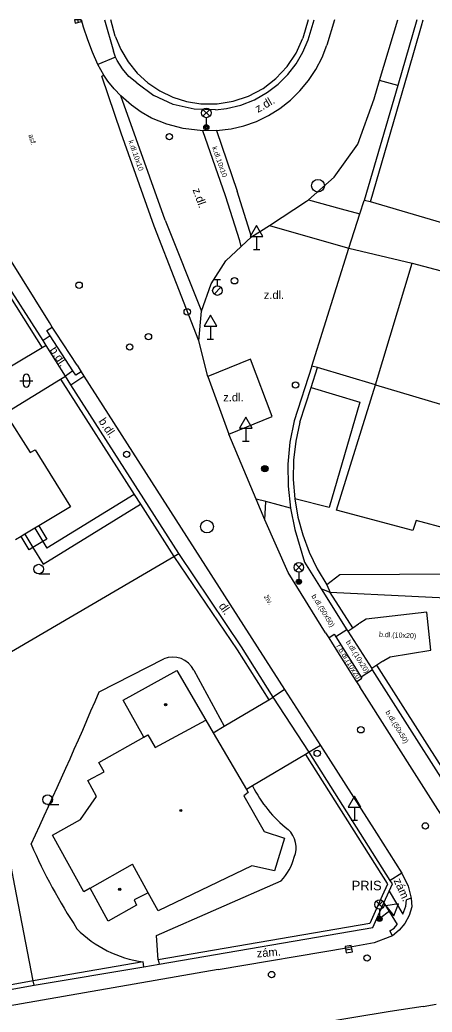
# Model space of a CAD drawing. Extents: x -600391 to -599491, y -1160176 to -1159402.
# Drawn here: x -600021.4 to -599989, y -1159479.6 to -1159401.8 of the extents above; entities that cross this region are included whole.
import ezdxf

# ---------------------------------------------------------------- set-up
doc = ezdxf.new("R2010")
doc.units = 0
for name, color, linetype in [('Level 10', 7, 'Continuous'), ('Level 11', 7, 'Continuous'), ('Level 25', 7, 'Continuous'), ('Level 27', 7, 'Continuous'), ('Level 28', 7, 'Continuous'), ('Level 31', 7, 'Continuous'), ('Level 33', 7, 'Continuous'), ('Level 34', 7, 'Continuous'), ('Level 36', 7, 'Continuous'), ('Level 39', 7, 'Continuous'), ('Level 40', 7, 'Continuous'), ('Level 41', 7, 'Continuous'), ('Level 5', 7, 'Continuous'), ('Level 7', 7, 'Continuous'), ('Level 8', 7, 'Continuous'), ('Vrstva 27', 7, 'Continuous')]:
    doc.layers.add(name, color=color, linetype=linetype)

msp = doc.modelspace()

# ---------------------------------------------------------------- linework, layer by layer
at = {"layer": 'Level 10'}
msp.add_line((-599996.706, -1159401.769), (-599997.29, -1159403.75), dxfattribs=at)
for points in [[(-600015.25, -1159405.26), (-600015.67, -1159404.31), (-600016.05, -1159403.33), (-600016.38, -1159402.34), (-600016.538, -1159401.769)], [(-599993.59, -1159407.96), (-599993.16, -1159406.52), (-599991.739, -1159401.769)], [(-600005.96, -1159410.45), (-600004.79, -1159410.32), (-600003.81, -1159410.08), (-600002.82, -1159409.73), (-600001.88, -1159409.27), (-600000.99, -1159408.72), (-600000.16, -1159408.07), (-599999.41, -1159407.34), (-599998.74, -1159406.53), (-599998.16, -1159405.66), (-599997.67, -1159404.73), (-599997.29, -1159403.75)], [(-600013.98, -1159407.18), (-600014.47, -1159406.59), (-600014.8, -1159406.1), (-600015.25, -1159405.26)], [(-600011.05, -1159409.48), (-600011.86, -1159409.01), (-600012.62, -1159408.47), (-600013.46, -1159407.72), (-600013.98, -1159407.18)], [(-600003.2, -1159418.79), (-600001.799, -1159417.884), (-599998.879, -1159415.995), (-599998.741, -1159415.875), (-599996.712, -1159414.106), (-599994.865, -1159411.53), (-599993.59, -1159407.96)], [(-600005.96, -1159410.45), (-600007.03, -1159410.47), (-600008.57, -1159410.29), (-600009.84, -1159409.96), (-600011.05, -1159409.48)], [(-600018.83, -1159425.86), (-600019.06, -1159425.5), (-600024.45, -1159416.9)], [(-600004.007, -1159419.538), (-600003.2, -1159418.79)], [(-600007.141, -1159424.627), (-600006.374, -1159422.471), (-600005.219, -1159420.66), (-600004.007, -1159419.538)], [(-600007.333, -1159426.947), (-600007.141, -1159424.627)], [(-600016.89, -1159428.85), (-600018.52, -1159426.33), (-600018.83, -1159425.86)], [(-600006.623, -1159429.736), (-600007.333, -1159426.947)], [(-600016.89, -1159428.85), (-600016.57, -1159429.37)], [(-600016.57, -1159429.37), (-600016.35, -1159429.7)], [(-600016.35, -1159429.7), (-600005.32, -1159446.94), (-600000.62, -1159454.29)], [(-600006.623, -1159429.736), (-600004.989, -1159434.247)], [(-600002.843, -1159439.346), (-600004.989, -1159434.247)], [(-600002.16, -1159440.97), (-600002.843, -1159439.346)], [(-600000.33, -1159445.11), (-600002.16, -1159440.97)], [(-599997.39, -1159449.85), (-600000.33, -1159445.11)], [(-599997.39, -1159449.85), (-599997.15, -1159450.23), (-599996.84, -1159450.7), (-599995.25, -1159453.23)], [(-599995.25, -1159453.23), (-599994.97, -1159453.67), (-599994.71, -1159454.07)], [(-600000.62, -1159454.29), (-599997.79, -1159458.68)], [(-599989.86, -1159461.68), (-599994.71, -1159454.07)], [(-599997.79, -1159458.68), (-599993.404, -1159465.555), (-599991.41, -1159468.68)], [(-599983.47, -1159471.79), (-599984.81, -1159469.47), (-599988.6, -1159463.7), (-599989.86, -1159461.68)], [(-599991.41, -1159468.68), (-599990.93, -1159469.7), (-599990.68, -1159470.65)], [(-599990.68, -1159470.65), (-599990.63, -1159471.32)], [(-599990.63, -1159471.32), (-599990.84, -1159472.01), (-599991.19, -1159472.64), (-599991.63, -1159473.16), (-599992.15, -1159473.59)], [(-599992.15, -1159473.59), (-599992.351, -1159473.67), (-599993.59, -1159474.16)], [(-600005.81, -1159476.23), (-599995.61, -1159474.52)], [(-599993.59, -1159474.16), (-599995.61, -1159474.52)], [(-600005.81, -1159476.23), (-600024.57, -1159479.52)], [(-599989.73, -1159479.13), (-599992.338, -1159479.544), (-599995.34, -1159480.02), (-600003.45, -1159481.38), (-600010.19, -1159482.59), (-600014.16, -1159483.26), (-600022.27, -1159484.73), (-600023.28, -1159484.86), (-600030.14, -1159486.13)], [(-599989.73, -1159479.13), (-599988.72, -1159478.96)]]:
    msp.add_lwpolyline(points, dxfattribs=at)
at = {"layer": 'Level 11'}
for points in [[(-600013.87, -1159404.69), (-600015.25, -1159405.26)], [(-600014.95, -1159406.19), (-600014.8, -1159406.1)], [(-600010.84, -1159417.95), (-600013.44, -1159410.66), (-600014.95, -1159406.19)], [(-599991.74, -1159406.91), (-599993.16, -1159406.52)], [(-600009.99, -1159417.48), (-600013.46, -1159407.72)], [(-600005.25, -1159415.56), (-600007.03, -1159410.47)], [(-600005.96, -1159410.45), (-600004.32, -1159415.21)], [(-600003.2, -1159418.79), (-600004.32, -1159415.21)], [(-600004.007, -1159419.538), (-600004.121, -1159419.095), (-600005.25, -1159415.56)], [(-599998.741, -1159415.875), (-599996.17, -1159416.59)], [(-599996.17, -1159416.59), (-599994.71, -1159416.99)], [(-600009.99, -1159417.48), (-600007.141, -1159424.627)], [(-600007.333, -1159426.947), (-600010.84, -1159417.95)], [(-600001.799, -1159417.884), (-599996.97, -1159419.27)], [(-599996.97, -1159419.27), (-599995.56, -1159419.68)], [(-599995.56, -1159419.68), (-599990.61, -1159420.85)], [(-600019, -1159426.55), (-600019.27, -1159426.13), (-600018.83, -1159425.86)], [(-600019, -1159426.55), (-600019.56, -1159426.91)], [(-600017.21, -1159429.3), (-600019, -1159426.55)], [(-600019.62, -1159427.49), (-600024.08, -1159430.14)], [(-600004.989, -1159434.247), (-600001.596, -1159432.879), (-600003.284, -1159428.386), (-600006.623, -1159429.736)], [(-600017.21, -1159429.3), (-600017.8, -1159429.7)], [(-600016.99, -1159429.62), (-600017.21, -1159429.3)], [(-600016.57, -1159429.37), (-600016.99, -1159429.62)], [(-600017.39, -1159430.38), (-600016.35, -1159429.7)], [(-599998.53, -1159430.6), (-599994.71, -1159431.75), (-599997.11, -1159440.01), (-599999.82, -1159439.33)], [(-599975.36, -1159439.38), (-599980.06, -1159437.98), (-599982.24, -1159445.2), (-599996.28, -1159445.28), (-599997.3, -1159446.07)], [(-600012.41, -1159438.98), (-600019.26, -1159443.19)], [(-600000.15, -1159440.07), (-600002.07, -1159439.55), (-600002.843, -1159439.346)], [(-600002.16, -1159440.97), (-600002.07, -1159439.55)], [(-600020.35, -1159443.15), (-600019.56, -1159444.46), (-600011.91, -1159439.76)], [(-600020.2, -1159441.63), (-600019.57, -1159442.68)], [(-600019.9, -1159441.45), (-600019.27, -1159442.5), (-600019.57, -1159442.68)], [(-600020.35, -1159443.15), (-600020.65, -1159443.33), (-600021.28, -1159442.28)], [(-600020.98, -1159442.1), (-600020.35, -1159443.15)], [(-600019.57, -1159442.68), (-600020.35, -1159443.15)], [(-600019.57, -1159442.68), (-600019.26, -1159443.19)], [(-599994.21, -1159448.77), (-599994.72, -1159449.09), (-599994.8, -1159449.14)], [(-599989.46, -1159448.22), (-599994.21, -1159448.77)], [(-599989.14, -1159451.2), (-599989.46, -1159448.22)], [(-599995.72, -1159449.6), (-599996.59, -1159450.15)], [(-599997.15, -1159450.23), (-599996.72, -1159449.95)], [(-599996.72, -1159449.95), (-599996.59, -1159450.15), (-599994.6, -1159453.31), (-599994.54, -1159453.4)], [(-599992.32, -1159451.71), (-599989.14, -1159451.2)], [(-600015.15, -1159454.46), (-600010.07, -1159451.87)], [(-599992.9, -1159452.07), (-599992.82, -1159452.02), (-599992.32, -1159451.71)], [(-600007.74, -1159452.77), (-600005.35, -1159457.17)], [(-599993.72, -1159452.74), (-599994.6, -1159453.31)], [(-599994.97, -1159453.67), (-599994.54, -1159453.4)], [(-600000.62, -1159454.29), (-600001.51, -1159454.89)], [(-600006.21, -1159457.68), (-600005.35, -1159457.17), (-600001.85, -1159455.1)], [(-599997.79, -1159458.68), (-599998.68, -1159459.21)], [(-599998.97, -1159459.39), (-600003.12, -1159461.85), (-600003.6, -1159462.13)], [(-599991.41, -1159468.68), (-599992.32, -1159469.26)], [(-600010.52, -1159475.48), (-600010.66, -1159473.57), (-600000.87, -1159469.28)], [(-599992.41, -1159470.1), (-599991.33, -1159471.9)], [(-599990.68, -1159470.65), (-599991.04, -1159470.78)], [(-599992.82, -1159471.01), (-599991.77, -1159472.72)], [(-599991.33, -1159471.9), (-599991.09, -1159471.27), (-599991.04, -1159470.78)], [(-599992.36, -1159473.22), (-599992.02, -1159472.99), (-599991.77, -1159472.72)], [(-599992.15, -1159473.59), (-599992.36, -1159473.22)]]:
    msp.add_lwpolyline(points, dxfattribs=at)
for centre, radius, start, end in [((-600009.39, -1159453.576), 1.836, 26.0215, 111.73879), ((-600367.051, -1159304.223), 382.63, 334.91885, 336.88088), ((-599993.961, -1159457.221), 10.263, 206.81126, 231.56597), ((-600001.615, -1159466.68), 1.908, 336.85596, 48.0898), ((-599977.26, -1159447.195), 47.321, 203.97084, 213.10444), ((-600004.122, -1159466.304), 4.409, 317.53808, 345.19761), ((-600010.505, -1159466.754), 8.967, 224.50574, 262.27587)]:
    msp.add_arc(centre, radius, start, end, dxfattribs=at)
at = {"layer": 'Level 25'}
for radius in [0.25, 0.2, 0.15, 0.1, 0.05]:
    msp.add_circle((-600002.16, -1159436.97), radius, dxfattribs=at)
at = {"layer": 'Level 27'}
for p, q in [((-600016.785, -1159401.971), (-600016.84, -1159401.769)), ((-599995.826, -1159474.692), (-599995.334, -1159474.608))]:
    msp.add_line(p, q, dxfattribs=at)
msp.add_lwpolyline([(-599995.784, -1159474.939), (-599995.291, -1159474.854), (-599995.376, -1159474.361), (-599995.869, -1159474.446)], close=True, dxfattribs=at)
for centre in [(-599997.99, -1159414.78), (-600006.7, -1159441.51)]:
    msp.add_circle(centre, 0.5, dxfattribs=at)
at = {"layer": 'Level 28'}
for p, q in [((-600006.13, -1159422.125), (-600005.63, -1159422.125)), ((-600005.88, -1159422.625), (-600005.88, -1159422.125)), ((-600006.138, -1159423.272), (-600005.608, -1159422.742))]:
    msp.add_line(p, q, dxfattribs=at)
for centre, radius in [((-600016.73, -1159422.58), 0.25), ((-600004.54, -1159422.23), 0.25), ((-600005.88, -1159423), 0.375), ((-600008.25, -1159424.67), 0.25), ((-600011.29, -1159426.61), 0.25), ((-600012.76, -1159427.42), 0.25), ((-599999.75, -1159430.4), 0.25), ((-600013, -1159435.84), 0.25), ((-599994.63, -1159457.44), 0.25), ((-599998.05, -1159459.29), 0.25), ((-599989.57, -1159464.98), 0.25), ((-599994.14, -1159475.34), 0.25), ((-600001.63, -1159476.64), 0.25)]:
    msp.add_circle(centre, radius, dxfattribs=at)
at = {"layer": 'Level 31'}
msp.add_circle((-600009.65, -1159410.93), 0.25, dxfattribs=at)
at = {"layer": 'Level 33'}
for p, q in [((-600007.015, -1159409.33), (-600006.485, -1159408.8)), ((-600007.015, -1159408.8), (-600006.485, -1159409.33)), ((-600006.75, -1159409.44), (-600006.75, -1159410.19)), ((-599999.755, -1159444.97), (-599999.225, -1159444.44)), ((-599999.755, -1159444.44), (-599999.225, -1159444.97)), ((-599999.49, -1159445.08), (-599999.49, -1159445.83)), ((-599993.425, -1159471.41), (-599992.895, -1159470.88)), ((-599993.425, -1159470.88), (-599992.895, -1159471.41)), ((-599993.16, -1159471.52), (-599993.16, -1159472.27))]:
    msp.add_line(p, q, dxfattribs=at)
for centre, radius in [((-600006.75, -1159409.065), 0.375), ((-600006.75, -1159410.19), 0.2), ((-600006.75, -1159410.19), 0.145), ((-600006.75, -1159410.19), 0.0876), ((-599999.49, -1159444.705), 0.375), ((-599999.49, -1159445.83), 0.2), ((-599999.49, -1159445.83), 0.145), ((-599999.49, -1159445.83), 0.0876), ((-599993.16, -1159471.145), 0.375), ((-599993.16, -1159472.27), 0.2), ((-599993.16, -1159472.27), 0.145), ((-599993.16, -1159472.27), 0.0876)]:
    msp.add_circle(centre, radius, dxfattribs=at)
at = {"layer": 'Level 34'}
for p, q in [((-600002.81, -1159418.762), (-600002.81, -1159419.78)), ((-600003.06, -1159419.78), (-600002.56, -1159419.78)), ((-600006.43, -1159425.792), (-600006.43, -1159426.81)), ((-600006.68, -1159426.81), (-600006.18, -1159426.81)), ((-600003.65, -1159433.792), (-600003.65, -1159434.81)), ((-600003.9, -1159434.81), (-600003.4, -1159434.81)), ((-599995.13, -1159463.522), (-599995.13, -1159464.54)), ((-599995.38, -1159464.54), (-599994.88, -1159464.54)), ((-599992.364, -1159471.635), (-599993.16, -1159472.27))]:
    msp.add_line(p, q, dxfattribs=at)
for points in [[(-600003.31, -1159418.762), (-600002.31, -1159418.762), (-600002.81, -1159417.896)], [(-600006.93, -1159425.792), (-600005.93, -1159425.792), (-600006.43, -1159424.926)], [(-600004.15, -1159433.792), (-600003.15, -1159433.792), (-600003.65, -1159432.926)], [(-599995.63, -1159463.522), (-599994.63, -1159463.522), (-599995.13, -1159462.656)], [(-599992.676, -1159471.244), (-599992.052, -1159472.025), (-599991.688, -1159471.094)]]:
    msp.add_lwpolyline(points, close=True, dxfattribs=at)
at = {"layer": 'Level 36'}
for p, q in [((-600021.366, -1159430.066), (-600020.366, -1159430.066)), ((-600021.116, -1159429.816), (-600021.116, -1159430.316)), ((-600020.616, -1159429.816), (-600020.616, -1159430.316)), ((-600019.9, -1159445.215), (-600019.025, -1159445.215)), ((-600019.2, -1159463.295), (-600018.325, -1159463.295))]:
    msp.add_line(p, q, dxfattribs=at)
for centre in [(-600019.9, -1159444.84), (-600019.2, -1159462.92)]:
    msp.add_circle(centre, 0.375, dxfattribs=at)
for centre, start, end in [((-600020.866, -1159429.816), 0, 180), ((-600020.866, -1159430.316), 180, 0)]:
    msp.add_arc(centre, 0.25, start, end, dxfattribs=at)
at = {"layer": 'Level 39'}
for centre, radius in [((-600009.94, -1159455.47), 0.09), ((-600009.94, -1159455.47), 0.0398), ((-600008.75, -1159463.77), 0.09), ((-600008.75, -1159463.77), 0.0398), ((-600013.54, -1159469.95), 0.09), ((-600013.54, -1159469.95), 0.0398)]:
    msp.add_circle(centre, radius, dxfattribs=at)
at = {"layer": 'Level 5'}
for points in [[(-599993.49, -1159430.39), (-599990.61, -1159420.85)], [(-599990.61, -1159420.85), (-599985.67, -1159422.15)], [(-599996.55, -1159440.22), (-599993.49, -1159430.39)], [(-599993.49, -1159430.39), (-599981.35, -1159434)], [(-600022.52, -1159432.61), (-600020.56, -1159435.7)], [(-600020.56, -1159435.7), (-600020.18, -1159435.49)], [(-600020.18, -1159435.49), (-600017.41, -1159439.96)], [(-600017.41, -1159439.96), (-600019.9, -1159441.45)], [(-599990.56, -1159441.81), (-599996.55, -1159440.22)], [(-599990.28, -1159441.02), (-599990.56, -1159441.81)], [(-599985.23, -1159442.39), (-599990.28, -1159441.02)], [(-600020.2, -1159441.63), (-600020.98, -1159442.1)], [(-600019.9, -1159441.45), (-600020.2, -1159441.63)], [(-600021.28, -1159442.28), (-600021.71, -1159442.54)], [(-600020.98, -1159442.1), (-600021.28, -1159442.28)], [(-600013.27, -1159455.13), (-600009.07, -1159452.78)], [(-600009.07, -1159452.78), (-600006.79, -1159456.69)], [(-600011.66, -1159458.03), (-600013.27, -1159455.13)], [(-600010.75, -1159458.82), (-600006.79, -1159456.69)], [(-600006.79, -1159456.69), (-600006.21, -1159457.68)], [(-600015.18, -1159460.01), (-600011.66, -1159458.03)], [(-600011.66, -1159458.03), (-600011.34, -1159457.83)], [(-600011.34, -1159457.83), (-600010.75, -1159458.82)], [(-600006.21, -1159457.68), (-600003.6, -1159462.13)], [(-600014.76, -1159460.73), (-600015.18, -1159460.01)], [(-600016.04, -1159461.43), (-600014.76, -1159460.73)], [(-600015.37, -1159462.68), (-600016.04, -1159461.43)], [(-600003.6, -1159462.13), (-600003.46, -1159462.37)], [(-600016.63, -1159464.47), (-600015.37, -1159462.68)], [(-600003.46, -1159462.37), (-600003.82, -1159462.61)], [(-600003.82, -1159462.61), (-600002.22, -1159465.43)], [(-600018.81, -1159465.7), (-600016.63, -1159464.47)], [(-600016.35, -1159470.15), (-600018.81, -1159465.7)], [(-600002.22, -1159465.43), (-600000.63, -1159465.94)], [(-600000.63, -1159465.94), (-600001.39, -1159468.49)], [(-600015.87, -1159469.86), (-600012.53, -1159467.97)], [(-600011.32, -1159470.22), (-600012.53, -1159467.97)], [(-600003.19, -1159468.1), (-600010.53, -1159471.65)], [(-600001.39, -1159468.49), (-600003.19, -1159468.1)], [(-600015.87, -1159469.86), (-600016.35, -1159470.15)], [(-600014.45, -1159472.45), (-600015.87, -1159469.86)], [(-600011.32, -1159470.22), (-600012.41, -1159470.77)], [(-600012.41, -1159470.77), (-600012.22, -1159471.19)], [(-600010.53, -1159471.65), (-600011.32, -1159470.22)], [(-600012.22, -1159471.19), (-600014.45, -1159472.45)]]:
    msp.add_lwpolyline(points, dxfattribs=at)
at = {"layer": 'Level 7'}
for p, q in [((-600014.737, -1159401.769), (-600014.04, -1159404.22)), ((-600013.89, -1159403.05), (-600014.243, -1159401.769)), ((-599998.754, -1159401.769), (-599999.18, -1159403.2)), ((-599998.75, -1159403.33), (-599998.285, -1159401.769))]:
    msp.add_line(p, q, dxfattribs=at)
for points in [[(-599990.242, -1159401.769), (-599991.74, -1159406.91), (-599994.38, -1159415.94)], [(-599993.88, -1159416.05), (-599990.93, -1159405.87), (-599989.87, -1159402.24), (-599989.734, -1159401.769)], [(-600013.89, -1159403.05), (-600013.46, -1159404.09), (-600012.88, -1159405.06), (-600012.17, -1159405.94), (-600011.33, -1159406.7), (-600010.4, -1159407.34), (-600009.38, -1159407.83), (-600008.31, -1159408.17), (-600007.19, -1159408.35), (-600005.91, -1159408.36), (-600004.65, -1159408.15), (-600003.43, -1159407.75), (-600002.3, -1159407.14), (-600001.29, -1159406.37), (-600000.41, -1159405.43), (-599999.7, -1159404.37), (-599999.18, -1159403.2)], [(-600006.04, -1159408.83), (-600005.18, -1159408.72), (-600004.05, -1159408.45), (-600002.96, -1159408.03), (-600001.95, -1159407.45), (-600001.11, -1159406.81), (-600000.35, -1159406.06), (-599999.7, -1159405.22), (-599999.17, -1159404.31), (-599998.75, -1159403.33)], [(-600012.21, -1159406.72), (-600012.82, -1159406.22), (-600013.33, -1159405.62), (-600013.75, -1159404.95), (-600013.87, -1159404.69), (-600014.04, -1159404.22)], [(-600012.21, -1159406.72), (-600010.86, -1159407.71)], [(-600006.04, -1159408.83), (-600007.71, -1159408.78), (-600009.34, -1159408.41), (-600010.86, -1159407.71)], [(-599998.47, -1159428.92), (-599995.56, -1159419.68), (-599994.71, -1159416.99), (-599994.38, -1159415.94)], [(-599993.88, -1159416.05), (-599994.38, -1159415.94)], [(-599970.52, -1159422.92), (-599993.88, -1159416.05)], [(-600019.56, -1159426.91), (-600022.87, -1159421.75)], [(-600023.16, -1159421.93), (-600019.62, -1159427.49)], [(-600019.32, -1159427.31), (-600019.56, -1159426.91)], [(-600019.32, -1159427.31), (-600019.62, -1159427.49)], [(-599998.47, -1159428.92), (-599999.85, -1159433.21)], [(-599998.53, -1159430.6), (-599998.02, -1159429.04)], [(-599998.02, -1159429.04), (-599998.47, -1159428.92)], [(-599993.49, -1159430.39), (-599998.02, -1159429.04)], [(-600022.52, -1159432.61), (-600018.18, -1159429.94)], [(-600018.18, -1159429.94), (-600017.8, -1159429.7)], [(-600018.18, -1159429.94), (-600012.41, -1159438.98), (-600011.91, -1159439.76), (-600009.29, -1159443.86)], [(-600017.39, -1159430.38), (-600017.8, -1159429.7)], [(-600008.9, -1159443.63), (-600017.39, -1159430.38)], [(-599999.41, -1159433.33), (-599998.53, -1159430.6)], [(-599999.85, -1159433.21), (-600000.19, -1159434.9), (-600000.35, -1159436.62), (-600000.34, -1159438.35), (-600000.15, -1159440.07), (-599999.8, -1159441.73), (-599999.06, -1159444.29)], [(-599999.41, -1159433.33), (-599999.73, -1159434.81), (-599999.91, -1159436.31), (-599999.94, -1159437.82), (-599999.82, -1159439.33), (-599999.57, -1159440.76), (-599999.19, -1159442.16), (-599998.68, -1159443.52), (-599998.05, -1159444.83), (-599997.3, -1159446.07)], [(-600024.96, -1159452.99), (-600009.29, -1159443.86)], [(-600009.29, -1159443.86), (-600008.9, -1159443.63)], [(-600009.29, -1159443.86), (-600004.34, -1159451.16), (-600001.85, -1159455.1)], [(-600001.51, -1159454.89), (-600004, -1159450.94), (-600008.9, -1159443.63)], [(-599999.06, -1159444.29), (-599997.73, -1159446.4), (-599995.72, -1159449.6), (-599995.66, -1159449.7)], [(-599997.03, -1159446.67), (-599997.73, -1159446.4)], [(-599997.3, -1159446.07), (-599997.03, -1159446.67)], [(-599977.82, -1159447.62), (-599997.03, -1159446.67)], [(-599995.26, -1159449.44), (-599997.03, -1159446.67)], [(-599995.66, -1159449.7), (-599995.26, -1159449.44)], [(-599995.26, -1159449.44), (-599994.8, -1159449.14)], [(-599992.9, -1159452.07), (-599993.38, -1159452.38)], [(-599993.38, -1159452.38), (-599993.78, -1159452.64)], [(-599985.43, -1159465.77), (-599993.72, -1159452.74), (-599993.78, -1159452.64)], [(-599982.99, -1159468.67), (-599993.38, -1159452.38)], [(-600020.32, -1159477.14), (-600021.76, -1159469.67), (-600024.96, -1159452.99)], [(-600001.85, -1159455.1), (-600001.51, -1159454.89)], [(-599998.68, -1159459.21), (-599998.97, -1159459.39)], [(-599998.97, -1159459.39), (-599992.57, -1159469.49), (-599992.54, -1159469.54)], [(-599992.32, -1159469.26), (-599998.68, -1159459.21)], [(-599992.54, -1159469.54), (-599992.95, -1159470.47), (-599993.92, -1159472.64), (-600010.52, -1159475.48), (-600010.46, -1159475.82)], [(-599992.82, -1159471.01), (-599992.41, -1159470.1), (-599992.15, -1159469.53)], [(-599992.15, -1159469.53), (-599992.32, -1159469.26)], [(-600010.46, -1159475.82), (-599993.69, -1159472.94), (-599992.82, -1159471.01)], [(-600011.64, -1159476.02), (-600011.71, -1159475.64), (-600020.32, -1159477.14)], [(-600020.26, -1159477.47), (-600011.64, -1159476.02)], [(-600028.06, -1159478.87), (-600020.26, -1159477.47)], [(-600020.32, -1159477.14), (-600027.78, -1159478.48)], [(-600020.26, -1159477.47), (-600020.32, -1159477.14)]]:
    msp.add_lwpolyline(points, dxfattribs=at)
at = {"layer": 'Level 8'}
for points in [[(-600017.8, -1159429.7), (-600019.32, -1159427.31)], [(-599995.66, -1159449.7), (-599993.78, -1159452.64)], [(-599998.68, -1159459.21), (-600001.51, -1159454.89)], [(-600011.64, -1159476.02), (-600010.46, -1159475.82)]]:
    msp.add_lwpolyline(points, dxfattribs=at)
at = {"layer": 'Vrstva 27'}
msp.add_lwpolyline([(-600016.581, -1159401.769), (-600017.098, -1159401.769), (-600017.027, -1159402.036), (-600016.544, -1159401.907)], close=True, dxfattribs=at)

# ---------------------------------------------------------------- texts
at = {"layer": 'Level 40'}
for s, height, rotation, p in [('z.dl.', 0.65, 30.00251, (-600002.69, -1159409.07)), ('asf.', 0.4, 285.91602, (-600020.71, -1159410.79)), ('k.dl.10x10', 0.4, 289.48557, (-600012.87, -1159411.28)), ('k.dl.10x10', 0.4, 289.48557, (-600006.31, -1159411.78)), ('z.dl.', 0.65, 290, (-600007.84, -1159415.09)), ('b.dl.', 0.65, 303.78, (-600019.07, -1159427.66)), ('b.dl.', 0.65, 303.78, (-600015.23, -1159433.25)), ('živ.', 0.4, 301.69334, (-600002.25, -1159447.01)), ('b.dl.(50x50)', 0.4, 301.69334, (-599998.52, -1159446.96)), ('dl.', 0.65, 304.61, (-600005.81, -1159447.74)), ('b.dl.(10x20)', 0.4, 357.57919, (-599993.21, -1159450.15)), ('b.dl.(10x20)', 0.4, 301.69334, (-599995.82, -1159450.56)), ('r.b.dl.(10x20)', 0.4, 302, (-599996.58, -1159450.9)), ('b.dl.(50x50)', 0.4, 301.69334, (-599992.72, -1159456.07)), ('zám.', 0.65, 294.15, (-599992.07, -1159469.26)), ('zám.', 0.65, 4.69, (-600002.77, -1159475.3))]:
    msp.add_text(s, height=height, rotation=rotation, dxfattribs=at).set_placement(p)
for p in [(-600002.24, -1159423.66), (-600005.42, -1159431.69)]:
    msp.add_text('z.dl.', height=0.65, dxfattribs=at).set_placement(p)
at = {"layer": 'Level 41'}
msp.add_text('PRIS', height=0.75, dxfattribs=at).set_placement((-599995.34, -1159470.03))

doc.saveas('drawing.dxf')
